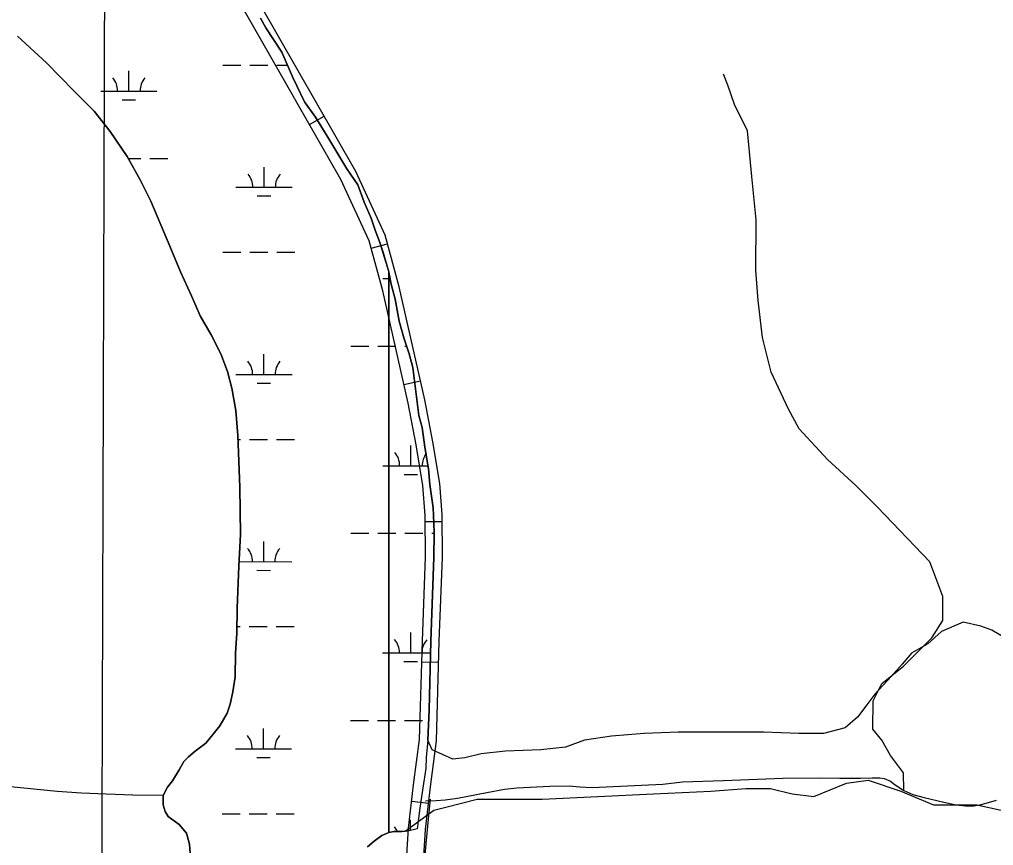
# Model space of a CAD drawing. Extents: x 3148686 to 3186545, y 916144 to 941516.
# Drawn here: x 3171071 to 3172801, y 928790 to 930258 of the extents above; entities that cross this region are included whole.
import ezdxf

# ---------------------------------------------------------------- set-up
doc = ezdxf.new("R2010")
doc.units = 0
for name, color, linetype in [('V-GRID-MAJR', 7, 'Continuous'), ('V-ROAD-CNTR', 7, 'Continuous'), ('V-SITE-VEGE', 7, 'Continuous'), ('V-TOPO-SHOR', 7, 'Continuous'), ('V-WETL-SWMP', 7, 'Continuous')]:
    doc.layers.add(name, color=color, linetype=linetype)

msp = doc.modelspace()

# ---------------------------------------------------------------- linework, layer by layer
at = {"layer": 'V-GRID-MAJR'}
msp.add_spline([(3171195.296, 921496.579), (3171213.805, 927556.221), (3171232.324, 933619.233), (3171250.843, 939682.2930000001), (3171250.853, 939685.613)], degree=3, dxfattribs=at)
at = {"layer": 'V-ROAD-CNTR'}
for p, q in [((3171585.7847712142, 930071.4468649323), (3171611.8249471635, 930086.3434832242)), ((3171695.7056195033, 929851.691908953), (3171724.642434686, 929859.6077618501)), ((3171753.939116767, 929609.3307235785), (3171783.206955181, 929615.9181080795)), ((3171791.6266519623, 929365.8328267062), (3171821.6255074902, 929366.0948706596)), ((3171785.621179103, 929116.5386767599), (3171815.60761586, 929115.6366731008)), ((3171767.6888998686, 928868.7377666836), (3171797.4930208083, 928865.3151397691))]:
    msp.add_line(p, q, dxfattribs=at)
for points in [[(3171662.5520643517, 926656.4703280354), (3171681.7458604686, 927029.2659863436), (3171707.8189189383, 927399.1980627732), (3171739.9723684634, 927944.324453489), (3171771.2150066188, 928482.1610095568), (3171792.1028131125, 928818.3773910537), (3171800.7945274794, 928894.064549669), (3171811.402895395, 928975.8538872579), (3171816.7297417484, 929152.9409086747), (3171822.186399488, 929301.8838183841), (3171821.5210786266, 929378.0499123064), (3171817.3420948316, 929433.5919975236), (3171805.2029084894, 929507.2971630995), (3171790.776512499, 929582.2864625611), (3171745.6127436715, 929782.949698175), (3171720.4188112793, 929875.0474385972), (3171668.226309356, 929987.7505431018), (3171496.0388421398, 930288.7444905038)], [(3171632.58993565, 926657.9776719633), (3171651.800139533, 927031.092013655), (3171677.8810810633, 927401.1359372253), (3171710.0236315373, 927946.0775465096), (3171741.2689933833, 928483.9609904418), (3171762.2091868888, 928821.0206089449), (3171771.0154725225, 928897.7054503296), (3171781.4611046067, 928978.2401127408), (3171786.746258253, 929153.9410913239), (3171792.1816005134, 929302.3021816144), (3171791.5309213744, 929376.7920876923), (3171787.52590517, 929430.022002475), (3171775.6670915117, 929502.024836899), (3171761.405487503, 929576.1575374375), (3171716.49525633, 929775.6943018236), (3171692.1431887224, 929864.7145614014), (3171641.5456906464, 929973.9734568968), (3171470.255157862, 930273.3995094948)]]:
    msp.add_lwpolyline(points, dxfattribs=at)
at = {"layer": 'V-SITE-VEGE'}
for points in [[(3171689.371000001, 928787.4099999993), (3171701.050000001, 928797.5719999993), (3171714.776000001, 928807.6399999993), (3171726.850000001, 928813.2279999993), (3171726.850000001, 929810.1729999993), (3171711.880000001, 929859.8309999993), (3171702.263000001, 929885.4909999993), (3171695.850000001, 929904.7359999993), (3171683.026000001, 929933.6019999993), (3171671.8030000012, 929964.0699999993), (3171652.566000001, 929992.9409999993), (3171620.502000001, 930045.8629999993), (3171596.457000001, 930084.3529999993), (3171577.220000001, 930111.6159999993), (3171556.380000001, 930154.9169999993), (3171537.143000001, 930199.8219999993), (3171508.2860000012, 930243.1229999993), (3171498.669000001, 930260.7639999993)], [(3171067.225000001, 930228.5859999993), (3171118.925000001, 930181.3649999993), (3171167.1240000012, 930131.1889999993), (3171203.1240000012, 930095.3899999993), (3171231.925000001, 930059.1159999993), (3171261.849000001, 930014.3859999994), (3171285.151000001, 929973.3599999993), (3171304.115000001, 929935.3099999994), (3171338.0530000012, 929855.1129999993), (3171356.984000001, 929809.8559999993), (3171376.514000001, 929767.2639999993), (3171392.0360000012, 929731.4399999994), (3171411.320000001, 929697.9489999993), (3171428.584000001, 929664.0479999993), (3171440.381000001, 929632.6009999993), (3171448.108000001, 929602.9979999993), (3171454.956000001, 929563.3949999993), (3171458.969000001, 929518.4479999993), (3171462.337000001, 929427.0969999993), (3171463.212000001, 929342.5389999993), (3171460.294000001, 929286.4999999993), (3171457.496000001, 929212.0059999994), (3171457.082000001, 929167.2509999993), (3171454.268000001, 929131.8159999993), (3171453.941000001, 929089.9699999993), (3171449.744000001, 929063.3679999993), (3171445.235000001, 929041.4379999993), (3171439.891000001, 929025.0599999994), (3171426.9110000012, 929003.0179999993), (3171417.218000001, 928990.6249999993), (3171402.042000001, 928972.0949999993), (3171383.147000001, 928957.5579999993), (3171370.765000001, 928947.6579999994), (3171362.7860000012, 928939.2079999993), (3171354.135000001, 928924.4299999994), (3171342.3940000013, 928904.7279999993), (3171333.512000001, 928893.9229999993), (3171325.724000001, 928878.7649999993), (3171325.941000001, 928862.6109999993), (3171329.584000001, 928850.6569999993), (3171335.013000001, 928841.6289999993), (3171354.543000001, 928827.6039999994), (3171367.648000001, 928811.7239999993), (3171372.9650000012, 928792.2009999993), (3171373.946000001, 928775.6549999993)], [(3171726.850000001, 929810.1729999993), (3171726.850000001, 928813.2279999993), (3171727.115000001, 928813.3499999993), (3171736.016000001, 928814.9149999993), (3171749.993000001, 928815.2219999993), (3171756.021000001, 928815.4369999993), (3171806.692000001, 928852.8319999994), (3171825.9990000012, 928857.6589999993), (3171883.906000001, 928872.1439999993), (3171999.724000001, 928872.1439999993), (3172197.580000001, 928881.8009999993), (3172298.923000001, 928886.6299999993), (3172361.655000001, 928891.4589999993), (3172405.087000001, 928891.4589999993), (3172443.694000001, 928881.8009999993), (3172482.301000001, 928876.9729999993), (3172540.208000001, 928901.1149999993), (3172578.815000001, 928905.9419999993), (3172636.724000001, 928886.6299999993), (3172694.633000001, 928862.4879999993), (3172771.847000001, 928862.4879999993), (3172815.277000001, 928852.8319999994)], [(3171800.051000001, 929431.6349999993), (3171797.646000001, 929459.7009999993), (3171791.234000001, 929498.1909999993), (3171786.423000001, 929532.6709999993), (3171780.015000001, 929554.3209999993), (3171769.593000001, 929639.3189999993), (3171763.180000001, 929664.1749999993), (3171753.561000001, 929692.2409999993), (3171745.545000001, 929721.9109999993), (3171738.330000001, 929761.2019999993), (3171731.117000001, 929787.6639999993), (3171727.109000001, 929809.3129999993), (3171726.850000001, 929810.1729999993)], [(3172827.344000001, 929155.8169999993), (3172798.385000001, 929172.7129999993), (3172779.085000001, 929179.9569999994), (3172747.716000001, 929187.1979999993), (3172709.111000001, 929170.2979999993), (3172684.981000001, 929148.5709999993), (3172656.027000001, 929131.6729999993), (3172639.137000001, 929112.3579999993), (3172619.834000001, 929090.6309999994), (3172590.880000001, 929059.2449999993), (3172576.400000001, 929039.9309999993), (3172559.513000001, 929018.2029999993), (3172537.796000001, 928998.8909999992), (3172499.191000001, 928989.2349999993), (3172455.759000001, 928989.2349999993), (3172393.022000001, 928991.6469999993), (3172241.012000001, 928991.6469999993), (3172180.690000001, 928989.2349999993), (3172122.781000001, 928984.4049999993), (3172074.524000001, 928977.1639999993), (3172040.742000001, 928965.0929999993), (3171997.312000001, 928960.2639999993), (3171934.576000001, 928957.8489999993), (3171891.1440000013, 928953.0219999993), (3171862.189000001, 928945.7779999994), (3171840.472000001, 928943.3629999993), (3171804.280000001, 928960.2639999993), (3171796.432000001, 928977.0469999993), (3171798.728000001, 929031.0549999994), (3171801.738000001, 929153.4679999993), (3171807.184000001, 929302.0929999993), (3171807.526000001, 929346.0919999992), (3171806.526000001, 929377.4209999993), (3171805.699000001, 929390.2659999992), (3171800.051000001, 929431.6349999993)]]:
    msp.add_lwpolyline(points, dxfattribs=at)
at = {"layer": 'V-TOPO-SHOR'}
for points in [[(3172642.162000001, 928888.0119999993), (3172641.350692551, 928919.3332034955), (3172618.182799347, 928950.2916243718), (3172602.744326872, 928977.3751503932), (3172587.297706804, 928996.7251818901), (3172587.3506661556, 929046.9928963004), (3172602.850245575, 929077.9105792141), (3172641.5503085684, 929108.80381935), (3172676.387698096, 929143.5678805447), (3172691.8709823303, 929159.0185744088), (3172711.2373090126, 929189.9321835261), (3172711.2821207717, 929232.4664034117), (3172688.146817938, 929294.3588023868), (3172595.4467285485, 929391.1252550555), (3172556.819993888, 929429.8334656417), (3172506.601165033, 929476.2873921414), (3172456.3904837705, 929530.4748131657), (3172437.0934116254, 929565.2959075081), (3172406.228688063, 929631.063201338), (3172390.8268797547, 929692.9474527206), (3172383.1626397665, 929758.6903037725), (3172379.352925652, 929812.8288392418), (3172379.4466229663, 929901.7640262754), (3172371.794604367, 929979.1071191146), (3172364.146659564, 930060.3169592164), (3172340.9950615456, 930106.7423691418), (3172329.431483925, 930141.5553158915), (3172321.718358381, 930160.8971997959)], [(3171325.724000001, 928878.7649999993), (3171272.066000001, 928879.6669999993), (3171224.853000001, 928881.0529999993), (3171180.819000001, 928883.3199999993), (3171137.451000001, 928886.0989999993), (3171048.988000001, 928895.1659999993), (3171024.086000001, 928898.5289999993), (3171003.407000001, 928900.0989999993), (3170967.283000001, 928901.2979999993), (3170940.259000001, 928899.9269999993), (3170837.038000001, 928894.8569999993), (3170766.523000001, 928893.0769999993), (3170733.417000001, 928894.4819999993), (3170687.5360000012, 928896.7239999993), (3170659.448000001, 928899.8759999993), (3170631.140000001, 928906.7209999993), (3170612.915000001, 928913.1959999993)], [(3171792.434000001, 928869.4349999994), (3171811.147000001, 928870.0369999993), (3171827.373000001, 928871.4889999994), (3171849.233000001, 928874.4299999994), (3171901.377000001, 928884.1309999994), (3171932.376000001, 928890.3729999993), (3171954.245000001, 928892.6079999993), (3172012.836000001, 928895.5099999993), (3172047.619000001, 928896.1509999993), (3172066.188000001, 928894.1029999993), (3172088.452000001, 928893.1629999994), (3172176.172000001, 928896.9819999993), (3172213.757000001, 928899.2499999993), (3172248.673000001, 928903.0709999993), (3172321.752000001, 928905.4589999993), (3172427.130000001, 928909.5139999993), (3172494.224000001, 928910.4089999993), (3172528.143000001, 928909.6249999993), (3172565.401000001, 928909.9459999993), (3172585.704000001, 928910.3929999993), (3172599.475000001, 928910.5769999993), (3172607.268000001, 928909.0919999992), (3172618.630000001, 928904.4759999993), (3172626.843000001, 928897.8729999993), (3172642.162000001, 928888.0119999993), (3172658.152000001, 928880.8069999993), (3172678.008000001, 928875.0689999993), (3172713.436000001, 928866.8869999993), (3172734.870000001, 928862.0539999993), (3172751.490000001, 928860.5069999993), (3172766.322000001, 928860.7059999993), (3172780.064000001, 928863.1839999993), (3172806.628000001, 928870.7799999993)], [(3171785.6021790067, 928710.6124392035), (3171796.6602928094, 928830.846645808), (3171801.076628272, 928872.3814708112)]]:
    msp.add_lwpolyline(points, dxfattribs=at)
at = {"layer": 'V-WETL-SWMP'}
for p, q in [((3171265.0060028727, 930130.9334299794), (3171265.0437973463, 930166.9332808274)), ((3171432.118481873, 930177.1872018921), (3171464.1184310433, 930177.1534834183)), ((3171480.118405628, 930177.1366241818), (3171512.1183547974, 930177.1029057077)), ((3171528.1183293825, 930177.0860464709), (3171546.8668851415, 930177.0662910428)), ((3171215.006082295, 930130.9861150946), (3171315.0059234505, 930130.8807448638)), ((3171252.9898217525, 930115.5151383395), (3171276.98978363, 930115.4898494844)), ((3171263.8257993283, 930010.8640382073), (3171286.03591315, 930010.8406353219)), ((3171302.0358877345, 930010.8237760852), (3171334.035836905, 930010.7900576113)), ((3171505.298293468, 929959.8677517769), (3171505.336087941, 929995.8676026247)), ((3171455.29837289, 929959.9204368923), (3171555.2982140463, 929959.8150666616)), ((3171493.2821123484, 929944.4494601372), (3171517.282074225, 929944.4241712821)), ((3171431.7692241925, 929844.5135802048), (3171463.7691733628, 929844.4798617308)), ((3171479.7691479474, 929844.4630024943), (3171511.7690971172, 929844.4292840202)), ((3171527.769071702, 929844.4124247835), (3171559.7690208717, 929844.3787063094)), ((3171716.5640273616, 929797.78363179), (3171729.23023563, 929797.7702853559)), ((3171504.9490357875, 929627.1941300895), (3171504.986830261, 929663.1939809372)), ((3171659.5940615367, 929677.7730259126), (3171691.594010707, 929677.7393074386)), ((3171707.5939852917, 929677.7224482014), (3171739.5939344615, 929677.688729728)), ((3171755.593909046, 929677.671870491), (3171758.535946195, 929677.6687704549)), ((3171454.9491152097, 929627.2468152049), (3171554.9489563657, 929627.1414449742)), ((3171492.932854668, 929611.7758384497), (3171516.9328165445, 929611.7505495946)), ((3171459.2024084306, 929511.8106840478), (3171463.4199156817, 929511.8062400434)), ((3171479.419890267, 929511.789380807), (3171511.4198394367, 929511.7556623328)), ((3171527.4198140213, 929511.7388030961), (3171559.419763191, 929511.7050846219)), ((3171766.2146902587, 929465.0573249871), (3171766.2524847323, 929501.0571758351)), ((3171716.214769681, 929465.1100101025), (3171796.744263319, 929465.0251558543)), ((3171754.1985091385, 929449.6390333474), (3171778.198471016, 929449.6137444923)), ((3171659.2448038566, 929345.0994042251), (3171691.244753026, 929345.0656857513)), ((3171707.244727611, 929345.048826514), (3171739.244676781, 929345.0151080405)), ((3171755.244651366, 929344.9982488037), (3171787.2446005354, 929344.9645303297)), ((3171803.2445751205, 929344.947671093), (3171807.505706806, 929344.9431811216)), ((3171504.599778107, 929294.5205084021), (3171504.6375725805, 929330.5203592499)), ((3171460.704237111, 929294.5667613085), (3171554.5996986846, 929294.4678232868)), ((3171492.5835969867, 929279.1022167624), (3171516.583558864, 929279.0769279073)), ((3171457.1821635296, 929179.1388230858), (3171463.0706580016, 929179.1326183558)), ((3171479.0706325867, 929179.1157591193), (3171511.070581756, 929179.0820406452)), ((3171527.0705563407, 929179.0651814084), (3171559.070505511, 929179.0314629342)), ((3171765.865432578, 929132.3837032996), (3171765.9032270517, 929168.3835541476)), ((3171715.865512, 929132.4363884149), (3171801.2079801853, 929132.3464627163)), ((3171753.8492514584, 929116.9654116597), (3171777.849213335, 929116.9401228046)), ((3171658.895546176, 929012.4257825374), (3171690.895495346, 929012.3920640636)), ((3171706.8954699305, 929012.3752048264), (3171738.8954191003, 929012.341486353)), ((3171754.8953936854, 929012.324627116), (3171786.8953428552, 929012.2909086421)), ((3171504.2505204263, 928961.8468867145), (3171504.2883149, 928997.8467375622)), ((3171454.250599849, 928961.8995718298), (3171554.2504410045, 928961.7942015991)), ((3171492.2343393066, 928946.4285950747), (3171516.234301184, 928946.4033062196)), ((3171430.721451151, 928846.4927151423), (3171462.721400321, 928846.4589966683)), ((3171478.7213749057, 928846.4421374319), (3171510.721324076, 928846.4084189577)), ((3171526.72129866, 928846.391559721), (3171558.7212478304, 928846.3578412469)), ((3171765.534101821, 928816.7857681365), (3171765.553969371, 928835.7099324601))]:
    msp.add_line(p, q, dxfattribs=at)
for points in [[(3171498.668000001, 930260.7629999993), (3171508.287000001, 930243.1219999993), (3171537.143000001, 930199.8209999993), (3171556.380000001, 930154.9169999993), (3171577.220000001, 930111.6159999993), (3171596.457000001, 930084.3529999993), (3171620.504000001, 930045.8629999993), (3171652.566000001, 929992.9399999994), (3171671.8030000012, 929964.0729999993), (3171683.025000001, 929933.6019999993), (3171695.850000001, 929904.7349999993), (3171702.262000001, 929885.4899999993), (3171711.881000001, 929859.8309999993), (3171716.690000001, 929843.7929999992), (3171727.110000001, 929809.3139999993), (3171731.118000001, 929787.6629999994), (3171738.331000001, 929761.2019999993), (3171745.545000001, 929721.9109999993), (3171753.561000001, 929692.2419999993), (3171763.180000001, 929664.1759999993), (3171769.592000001, 929639.3189999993), (3171776.004000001, 929587.1979999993), (3171780.012000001, 929554.3209999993), (3171786.425000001, 929532.6709999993), (3171791.234000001, 929498.1909999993), (3171797.646000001, 929459.7009999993), (3171800.051000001, 929431.6359999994), (3171805.699000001, 929390.2649999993), (3171806.527000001, 929377.4199999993), (3171807.525000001, 929346.0929999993), (3171807.184000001, 929302.0939999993), (3171801.739000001, 929153.4679999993), (3171798.728000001, 929031.0549999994), (3171796.431000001, 928977.0469999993), (3171793.239000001, 928946.5919999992), (3171792.704000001, 928927.0209999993), (3171787.380000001, 928892.4009999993), (3171782.056000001, 928856.1159999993), (3171777.156000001, 928819.6999999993), (3171760.716000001, 928815.6059999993), (3171749.993000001, 928815.2219999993), (3171736.015000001, 928814.9149999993), (3171727.115000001, 928813.3499999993), (3171714.776000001, 928807.6399999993), (3171701.048000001, 928797.5729999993), (3171689.370000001, 928787.4119999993)], [(3171373.945000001, 928775.6549999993), (3171372.9650000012, 928792.2009999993), (3171367.648000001, 928811.7239999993), (3171354.543000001, 928827.6039999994), (3171335.014000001, 928841.6279999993), (3171329.585000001, 928850.6569999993), (3171325.940000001, 928862.6099999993), (3171325.724000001, 928878.7649999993), (3171333.513000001, 928893.9229999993), (3171342.3940000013, 928904.7259999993), (3171354.136000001, 928924.4299999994), (3171362.787000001, 928939.2089999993), (3171370.765000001, 928947.6589999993), (3171383.147000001, 928957.5579999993), (3171402.042000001, 928972.0939999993), (3171417.217000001, 928990.6259999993), (3171426.9110000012, 929003.0179999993), (3171439.891000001, 929025.0599999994), (3171445.234000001, 929041.4389999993), (3171449.745000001, 929063.3679999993), (3171453.941000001, 929089.9709999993), (3171454.268000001, 929131.8169999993), (3171457.082000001, 929167.2499999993), (3171457.496000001, 929212.0049999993), (3171460.294000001, 929286.4989999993), (3171463.212000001, 929342.5389999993), (3171462.337000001, 929427.0969999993), (3171458.969000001, 929518.4469999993), (3171454.956000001, 929563.3959999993), (3171448.1070000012, 929602.9979999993), (3171440.380000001, 929632.6019999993), (3171428.584000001, 929664.0479999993), (3171411.319000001, 929697.9479999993), (3171392.0360000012, 929731.4429999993), (3171376.515000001, 929767.2629999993), (3171356.985000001, 929809.8559999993), (3171338.052000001, 929855.1119999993), (3171304.115000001, 929935.3099999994), (3171285.151000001, 929973.3599999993), (3171261.849000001, 930014.3859999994), (3171231.925000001, 930059.1149999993), (3171203.125000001, 930095.3909999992), (3171167.125000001, 930131.1899999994), (3171118.925000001, 930181.3649999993), (3171067.225000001, 930228.5849999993)]]:
    msp.add_lwpolyline(points, dxfattribs=at)
for centre, radius, start, end in [((3171209.7636529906, 930131.4664408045), 35.24628790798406, 359.16780918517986, 40.7114675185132), ((3171320.2493496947, 930131.3500215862), 35.24628790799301, 139.16780223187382, 180.71146056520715), ((3171450.0559435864, 929960.4007626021), 35.24628790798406, 359.16780918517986, 40.7114675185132), ((3171560.5416402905, 929960.2843433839), 35.24628790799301, 139.16780223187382, 180.71146056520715), ((3171449.706685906, 929627.7271409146), 35.24628790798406, 359.16780918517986, 40.7114675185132), ((3171560.19238261, 929627.6107216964), 35.24628790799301, 139.16780223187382, 180.71146056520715), ((3171710.9723403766, 929465.5903358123), 35.24628790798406, 359.16780918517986, 40.7114675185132), ((3171821.4580370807, 929465.473916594), 35.24628790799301, 143.38451228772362, 180.71146056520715), ((3171449.3574282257, 929295.0535192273), 35.24628790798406, 359.16780918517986, 40.7114675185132), ((3171559.8431249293, 929294.937100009), 35.24628790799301, 139.16780223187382, 180.71146056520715), ((3171710.623082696, 929132.9167141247), 35.24628790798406, 359.16780918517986, 40.7114675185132), ((3171821.1087794, 929132.8002949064), 35.24628790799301, 139.16780223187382, 180.71146056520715), ((3171449.0081705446, 928962.3798975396), 35.24628790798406, 359.16780918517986, 40.7114675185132), ((3171559.493867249, 928962.2634783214), 35.24628790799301, 139.16780223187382, 180.71146056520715), ((3171710.273825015, 928800.2430924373), 35.24628790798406, 24.804182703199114, 40.71146751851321)]:
    msp.add_arc(centre, radius, start, end, dxfattribs=at)

doc.saveas('drawing.dxf')
